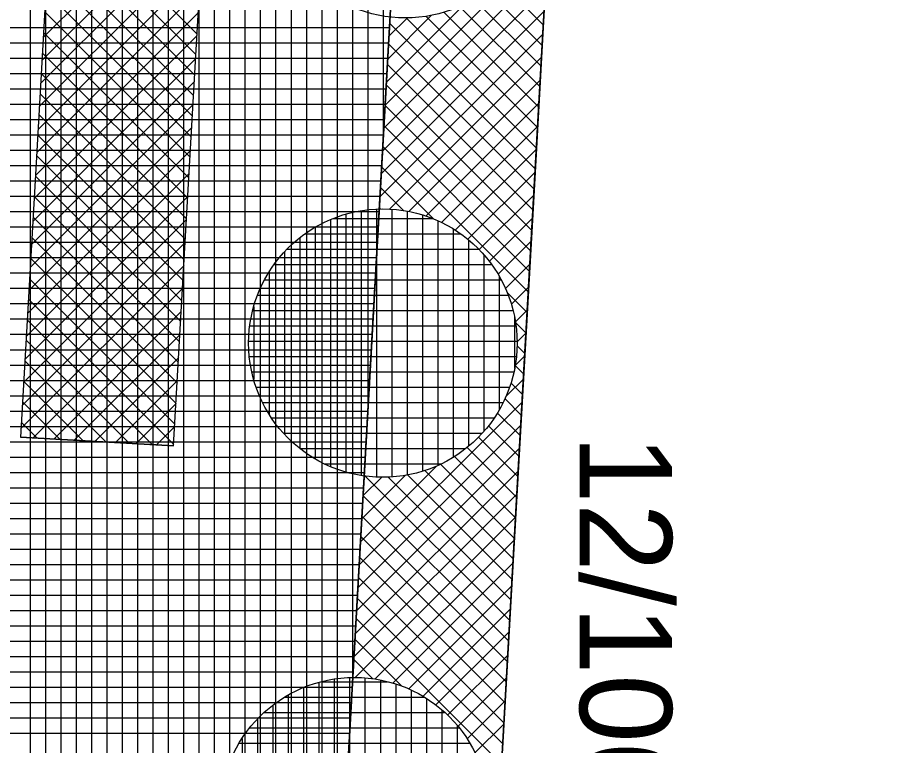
# Model space of a CAD drawing. Extents: x -565346 to -564154, y -1097386 to -1095620.
# Drawn here: x -564300.96 to -564289.37, y -1097314.55 to -1097305.06 of the extents above; entities that cross this region are included whole.
import ezdxf

# ---------------------------------------------------------------- set-up
doc = ezdxf.new("R2010")
doc.units = 0
for name, color, linetype in [('Vrstva 13', 7, 'Continuous'), ('Vrstva 40', 7, 'Continuous'), ('Vrstva 41', 7, 'Continuous'), ('Vrstva 42', 7, 'Continuous'), ('Vrstva 43', 7, 'Continuous'), ('Vrstva 44', 7, 'Continuous')]:
    doc.layers.add(name, color=color, linetype=linetype)

msp = doc.modelspace()

# ---------------------------------------------------------------- linework, layer by layer
at = {"layer": 'Vrstva 13'}
for p, q in [((-564291.2, -1097253.99), (-564294.24, -1097307.55)), ((-564294.24, -1097307.55), (-564295.11, -1097322.88))]:
    msp.add_line(p, q, dxfattribs=at)
at = {"layer": 'Vrstva 41'}
msp.add_lwpolyline([(-564297.082, -1097322.329), (-564302.848, -1097333.175), (-564300.817, -1097333.615), (-564295.11, -1097322.88), (-564285.364, -1097151.156), (-564287.358, -1097151.043), (-564289.027, -1097180.417), (-564293.197, -1097253.877), (-564296.237, -1097307.437)], close=True, dxfattribs=at)
at = {"layer": 'Vrstva 42'}
for p, q in [((-564298.5, -1097303.195), (-564300.624, -1097305.32)), ((-564300.514, -1097303.379), (-564298.618, -1097305.275)), ((-564298.517, -1097303.495), (-564300.641, -1097305.619)), ((-564300.529, -1097303.647), (-564298.633, -1097305.543)), ((-564298.534, -1097303.795), (-564300.658, -1097305.919)), ((-564300.545, -1097303.915), (-564298.649, -1097305.811)), ((-564298.551, -1097304.095), (-564300.675, -1097306.219)), ((-564294.043, -1097304.076), (-564296.167, -1097306.2)), ((-564300.56, -1097304.182), (-564298.664, -1097306.078)), ((-564294.06, -1097304.376), (-564296.184, -1097306.5)), ((-564298.568, -1097304.395), (-564300.692, -1097306.519)), ((-564300.575, -1097304.45), (-564298.679, -1097306.346)), ((-564294.69, -1097304.571), (-564294.104, -1097305.157)), ((-564298.585, -1097304.695), (-564300.709, -1097306.819)), ((-564300.59, -1097304.718), (-564298.694, -1097306.614)), ((-564294.077, -1097304.676), (-564296.201, -1097306.8)), ((-564294.842, -1097304.703), (-564294.119, -1097305.425)), ((-564295.01, -1097304.817), (-564294.135, -1097305.692)), ((-564295.132, -1097304.883), (-564296.15, -1097305.9)), ((-564295.196, -1097304.914), (-564294.15, -1097305.96)), ((-564298.602, -1097304.995), (-564300.726, -1097307.119)), ((-564300.605, -1097304.985), (-564298.709, -1097306.881)), ((-564294.094, -1097304.976), (-564296.218, -1097307.099)), ((-564295.562, -1097305.029), (-564296.133, -1097305.6)), ((-564295.878, -1097305.063), (-564296.116, -1097305.3)), ((-564295.895, -1097305.064), (-564294.195, -1097306.763)), ((-564295.635, -1097305.041), (-564294.18, -1097306.495)), ((-564295.404, -1097304.989), (-564294.165, -1097306.228)), ((-564296.106, -1097305.135), (-564294.211, -1097307.031)), ((-564298.619, -1097305.294), (-564300.743, -1097307.419)), ((-564300.62, -1097305.253), (-564298.725, -1097307.149)), ((-564294.111, -1097305.275), (-564296.235, -1097307.399)), ((-564296.122, -1097305.403), (-564294.226, -1097307.298)), ((-564300.636, -1097305.521), (-564298.74, -1097307.416)), ((-564298.636, -1097305.594), (-564300.76, -1097307.718)), ((-564294.128, -1097305.575), (-564296.111, -1097307.559)), ((-564296.137, -1097305.67), (-564294.241, -1097307.566)), ((-564300.651, -1097305.788), (-564298.755, -1097307.684)), ((-564294.145, -1097305.875), (-564295.858, -1097307.588)), ((-564298.653, -1097305.894), (-564300.777, -1097308.018)), ((-564296.152, -1097305.938), (-564294.256, -1097307.834)), ((-564300.666, -1097306.056), (-564298.77, -1097307.952)), ((-564298.67, -1097306.194), (-564300.794, -1097308.318)), ((-564296.167, -1097306.205), (-564294.271, -1097308.101)), ((-564294.162, -1097306.175), (-564295.634, -1097307.647)), ((-564300.681, -1097306.323), (-564298.785, -1097308.219)), ((-564298.687, -1097306.494), (-564300.811, -1097308.618)), ((-564296.182, -1097306.473), (-564294.286, -1097308.369)), ((-564294.179, -1097306.475), (-564295.434, -1097307.73)), ((-564300.696, -1097306.591), (-564298.801, -1097308.487)), ((-564298.704, -1097306.794), (-564300.829, -1097308.918)), ((-564296.197, -1097306.741), (-564294.302, -1097308.637)), ((-564294.196, -1097306.775), (-564295.253, -1097307.831)), ((-564300.712, -1097306.859), (-564298.816, -1097308.755)), ((-564296.213, -1097307.008), (-564295.537, -1097307.684)), ((-564298.721, -1097307.094), (-564300.846, -1097309.218)), ((-564300.727, -1097307.126), (-564298.831, -1097309.022)), ((-564294.213, -1097307.075), (-564295.089, -1097307.95)), ((-564296.228, -1097307.276), (-564295.927, -1097307.577)), ((-564294.23, -1097307.374), (-564294.941, -1097308.086)), ((-564298.738, -1097307.394), (-564300.863, -1097309.518)), ((-564300.742, -1097307.394), (-564298.846, -1097309.29)), ((-564296.243, -1097307.544), (-564296.231, -1097307.556)), ((-564298.755, -1097307.693), (-564300.88, -1097309.818)), ((-564300.757, -1097307.662), (-564298.861, -1097309.558)), ((-564294.247, -1097307.674), (-564294.809, -1097308.237)), ((-564300.772, -1097307.929), (-564298.876, -1097309.825)), ((-564298.772, -1097307.993), (-564300.897, -1097310.117)), ((-564294.264, -1097307.974), (-564294.694, -1097308.404)), ((-564300.788, -1097308.197), (-564298.892, -1097310.093)), ((-564298.789, -1097308.293), (-564300.914, -1097310.417)), ((-564294.281, -1097308.274), (-564294.596, -1097308.589)), ((-564300.803, -1097308.465), (-564298.907, -1097310.361)), ((-564298.807, -1097308.593), (-564300.754, -1097310.541)), ((-564294.574, -1097308.647), (-564294.317, -1097308.904)), ((-564294.298, -1097308.574), (-564294.521, -1097308.797)), ((-564300.818, -1097308.732), (-564298.922, -1097310.628)), ((-564298.824, -1097308.893), (-564300.487, -1097310.556)), ((-564294.315, -1097308.874), (-564294.469, -1097309.027)), ((-564300.833, -1097309), (-564299.205, -1097310.628)), ((-564294.467, -1097309.037), (-564294.332, -1097309.172)), ((-564298.841, -1097309.193), (-564300.219, -1097310.571)), ((-564294.332, -1097309.174), (-564294.445, -1097309.286)), ((-564300.848, -1097309.268), (-564299.505, -1097310.611)), ((-564294.446, -1097309.341), (-564294.347, -1097309.44)), ((-564294.349, -1097309.473), (-564294.471, -1097309.595)), ((-564300.864, -1097309.535), (-564299.804, -1097310.594)), ((-564298.858, -1097309.493), (-564299.951, -1097310.586)), ((-564294.471, -1097309.598), (-564294.362, -1097309.707)), ((-564300.879, -1097309.803), (-564300.104, -1097310.577)), ((-564298.875, -1097309.792), (-564299.683, -1097310.601)), ((-564294.366, -1097309.773), (-564294.586, -1097309.994)), ((-564294.525, -1097309.827), (-564294.378, -1097309.975)), ((-564294.603, -1097310.032), (-564294.393, -1097310.243)), ((-564300.894, -1097310.071), (-564300.404, -1097310.56)), ((-564298.892, -1097310.092), (-564299.416, -1097310.616)), ((-564294.383, -1097310.073), (-564296.507, -1097312.197)), ((-564294.702, -1097310.216), (-564294.408, -1097310.51)), ((-564300.909, -1097310.338), (-564300.704, -1097310.544)), ((-564298.909, -1097310.392), (-564299.148, -1097310.632)), ((-564294.4, -1097310.373), (-564296.524, -1097312.497)), ((-564294.818, -1097310.383), (-564294.423, -1097310.778)), ((-564298.925, -1097310.644), (-564300.922, -1097310.531)), ((-564294.951, -1097310.532), (-564294.438, -1097311.045)), ((-564294.417, -1097310.673), (-564296.541, -1097312.797)), ((-564295.1, -1097310.667), (-564294.454, -1097311.313)), ((-564295.265, -1097310.785), (-564294.469, -1097311.581)), ((-564294.434, -1097310.973), (-564296.558, -1097313.097)), ((-564295.504, -1097310.912), (-564296.49, -1097311.897)), ((-564295.649, -1097310.966), (-564294.499, -1097312.116)), ((-564295.447, -1097310.885), (-564294.484, -1097311.848)), ((-564295.903, -1097311.027), (-564296.473, -1097311.597)), ((-564296.211, -1097311.052), (-564296.456, -1097311.297)), ((-564296.435, -1097311.029), (-564294.545, -1097312.919)), ((-564296.13, -1097311.051), (-564294.53, -1097312.651)), ((-564295.875, -1097311.023), (-564294.514, -1097312.384)), ((-564294.451, -1097311.273), (-564296.575, -1097313.396)), ((-564296.456, -1097311.291), (-564294.56, -1097313.187)), ((-564296.471, -1097311.559), (-564294.575, -1097313.454)), ((-564294.468, -1097311.572), (-564296.56, -1097313.664)), ((-564296.486, -1097311.826), (-564294.59, -1097313.722)), ((-564294.485, -1097311.872), (-564296.3, -1097313.687)), ((-564296.501, -1097312.094), (-564294.605, -1097313.99)), ((-564294.502, -1097312.172), (-564296.068, -1097313.738)), ((-564296.516, -1097312.362), (-564294.621, -1097314.257)), ((-564294.519, -1097312.472), (-564295.859, -1097313.812)), ((-564296.532, -1097312.629), (-564294.636, -1097314.525)), ((-564294.536, -1097312.772), (-564295.673, -1097313.908)), ((-564296.547, -1097312.897), (-564294.651, -1097314.793)), ((-564296.562, -1097313.165), (-564295.948, -1097313.779)), ((-564294.553, -1097313.072), (-564295.505, -1097314.023)), ((-564294.57, -1097313.372), (-564295.353, -1097314.154)), ((-564296.577, -1097313.432), (-564296.327, -1097313.682)), ((-564294.587, -1097313.671), (-564295.217, -1097314.301)), ((-564294.604, -1097313.971), (-564295.097, -1097314.464)), ((-564294.621, -1097314.271), (-564294.994, -1097314.644))]:
    msp.add_line(p, q, dxfattribs=at)
msp.add_lwpolyline([(-564300.922, -1097310.531), (-564298.925, -1097310.644), (-564291.523, -1097180.275), (-564289.854, -1097150.901), (-564291.851, -1097150.788), (-564293.52, -1097180.162), (-564300.73, -1097307.182)], close=True, dxfattribs=at)
at = {"layer": 'Vrstva 43'}
for p, q in [((-564296.19, -1097306.612), (-564296.19, -1097183.108)), ((-564296.39, -1097310.136), (-564296.39, -1097186.631)), ((-564296.59, -1097313.66), (-564296.59, -1097190.154)), ((-564296.79, -1097317.184), (-564296.79, -1097193.677)), ((-564296.99, -1097320.708), (-564296.99, -1097197.2)), ((-564297.19, -1097322.532), (-564297.19, -1097200.722)), ((-564297.39, -1097322.908), (-564297.39, -1097204.245)), ((-564297.59, -1097323.285), (-564297.59, -1097207.768)), ((-564297.79, -1097323.661), (-564297.79, -1097211.291)), ((-564297.99, -1097324.037), (-564297.99, -1097214.814)), ((-564298.19, -1097324.413), (-564298.19, -1097218.336)), ((-564298.39, -1097324.789), (-564298.39, -1097221.859)), ((-564298.59, -1097325.166), (-564298.59, -1097225.382)), ((-564298.79, -1097325.542), (-564298.79, -1097228.905)), ((-564298.99, -1097325.918), (-564298.99, -1097232.427)), ((-564299.19, -1097326.294), (-564299.19, -1097235.95)), ((-564299.39, -1097326.67), (-564299.39, -1097239.473)), ((-564299.59, -1097327.047), (-564299.59, -1097242.996)), ((-564299.79, -1097327.423), (-564299.79, -1097246.519)), ((-564299.99, -1097327.799), (-564299.99, -1097250.041)), ((-564300.19, -1097328.175), (-564300.19, -1097253.564)), ((-564300.39, -1097328.551), (-564300.39, -1097257.087)), ((-564300.59, -1097328.928), (-564300.59, -1097260.61)), ((-564300.79, -1097329.304), (-564300.79, -1097264.133)), ((-564303.121, -1097305.19), (-564296.109, -1097305.19)), ((-564303.132, -1097305.39), (-564296.121, -1097305.39)), ((-564303.144, -1097305.59), (-564296.132, -1097305.59)), ((-564303.155, -1097305.79), (-564296.143, -1097305.79)), ((-564303.166, -1097305.99), (-564296.155, -1097305.99)), ((-564303.178, -1097306.19), (-564296.166, -1097306.19)), ((-564303.189, -1097306.39), (-564296.177, -1097306.39)), ((-564303.2, -1097306.59), (-564296.189, -1097306.59)), ((-564303.212, -1097306.79), (-564296.2, -1097306.79)), ((-564303.223, -1097306.99), (-564296.211, -1097306.99)), ((-564303.235, -1097307.19), (-564296.223, -1097307.19)), ((-564303.246, -1097307.39), (-564296.234, -1097307.39)), ((-564303.257, -1097307.59), (-564296.245, -1097307.59)), ((-564303.269, -1097307.79), (-564296.257, -1097307.79)), ((-564303.28, -1097307.99), (-564296.268, -1097307.99)), ((-564303.291, -1097308.19), (-564296.28, -1097308.19)), ((-564303.303, -1097308.39), (-564296.291, -1097308.39)), ((-564303.314, -1097308.59), (-564296.302, -1097308.59)), ((-564303.325, -1097308.79), (-564296.314, -1097308.79)), ((-564303.337, -1097308.99), (-564296.325, -1097308.99)), ((-564303.348, -1097309.19), (-564296.336, -1097309.19)), ((-564303.359, -1097309.39), (-564296.348, -1097309.39)), ((-564303.371, -1097309.59), (-564296.359, -1097309.59)), ((-564303.382, -1097309.79), (-564296.37, -1097309.79)), ((-564303.393, -1097309.99), (-564296.382, -1097309.99)), ((-564303.405, -1097310.19), (-564296.393, -1097310.19)), ((-564303.416, -1097310.39), (-564296.404, -1097310.39)), ((-564303.427, -1097310.59), (-564296.416, -1097310.59)), ((-564303.439, -1097310.79), (-564296.427, -1097310.79)), ((-564303.45, -1097310.99), (-564296.438, -1097310.99)), ((-564303.462, -1097311.19), (-564296.45, -1097311.19)), ((-564303.473, -1097311.39), (-564296.461, -1097311.39)), ((-564303.484, -1097311.59), (-564296.473, -1097311.59)), ((-564303.496, -1097311.79), (-564296.484, -1097311.79)), ((-564303.507, -1097311.99), (-564296.495, -1097311.99)), ((-564303.518, -1097312.19), (-564296.507, -1097312.19)), ((-564303.53, -1097312.39), (-564296.518, -1097312.39)), ((-564303.541, -1097312.59), (-564296.529, -1097312.59)), ((-564303.552, -1097312.79), (-564296.541, -1097312.79)), ((-564303.564, -1097312.99), (-564296.552, -1097312.99)), ((-564303.575, -1097313.19), (-564296.563, -1097313.19)), ((-564303.586, -1097313.39), (-564296.575, -1097313.39)), ((-564303.598, -1097313.59), (-564296.586, -1097313.59)), ((-564303.609, -1097313.79), (-564296.597, -1097313.79)), ((-564303.62, -1097313.99), (-564296.609, -1097313.99)), ((-564303.632, -1097314.19), (-564296.62, -1097314.19)), ((-564303.643, -1097314.39), (-564296.631, -1097314.39))]:
    msp.add_line(p, q, dxfattribs=at)
msp.add_lwpolyline([(-564283.37, -1096906.18), (-564284.87, -1096930.83), (-564282.373, -1096930.972), (-564294.286, -1097140.634), (-564296.782, -1097140.492), (-564297.42, -1097150.37), (-564294.347, -1097150.646), (-564303.226, -1097307.04), (-564304.096, -1097322.37), (-564304.399, -1097332.838), (-564302.848, -1097333.175), (-564297.082, -1097322.329), (-564293.197, -1097253.877), (-564289.027, -1097180.417), (-564287.358, -1097151.043), (-564285.364, -1097151.156), (-564284.798, -1097141.172), (-564286.791, -1097141.059), (-564274.888, -1096931.397), (-564272.899, -1096931.51), (-564271.475, -1096906.55)], dxfattribs=at)
at = {"layer": 'Vrstva 44'}
for p, q in [((-564296.68, -1097307.623), (-564296.68, -1097310.986)), ((-564296.48, -1097307.578), (-564296.48, -1097311.029)), ((-564296.28, -1097307.558), (-564296.28, -1097311.051)), ((-564296.08, -1097307.56), (-564296.08, -1097311.05)), ((-564295.88, -1097307.585), (-564295.88, -1097311.024)), ((-564296.88, -1097307.695), (-564296.88, -1097310.914)), ((-564296.846, -1097307.68), (-564295.548, -1097307.68)), ((-564295.68, -1097307.632), (-564295.68, -1097310.974)), ((-564295.48, -1097307.709), (-564295.48, -1097310.899)), ((-564297.08, -1097307.795), (-564297.08, -1097310.813)), ((-564295.28, -1097307.816), (-564295.28, -1097310.794)), ((-564297.28, -1097307.931), (-564297.28, -1097310.678)), ((-564297.21, -1097307.88), (-564295.183, -1097307.88)), ((-564295.08, -1097307.958), (-564295.08, -1097310.649)), ((-564297.444, -1097308.08), (-564294.948, -1097308.08)), ((-564297.48, -1097308.117), (-564297.48, -1097310.491)), ((-564294.88, -1097308.153), (-564294.88, -1097310.455)), ((-564297.615, -1097308.28), (-564294.779, -1097308.28)), ((-564297.68, -1097308.379), (-564297.68, -1097310.229)), ((-564294.68, -1097308.433), (-564294.68, -1097310.174)), ((-564297.738, -1097308.48), (-564294.654, -1097308.48)), ((-564297.83, -1097308.68), (-564294.564, -1097308.68)), ((-564297.894, -1097308.88), (-564294.5, -1097308.88)), ((-564297.88, -1097308.832), (-564297.88, -1097309.775)), ((-564294.48, -1097308.972), (-564294.48, -1097309.636)), ((-564297.931, -1097309.08), (-564294.461, -1097309.08)), ((-564297.944, -1097309.28), (-564294.448, -1097309.28)), ((-564297.936, -1097309.48), (-564294.457, -1097309.48)), ((-564297.905, -1097309.68), (-564294.489, -1097309.68)), ((-564297.849, -1097309.88), (-564294.545, -1097309.88)), ((-564297.763, -1097310.08), (-564294.629, -1097310.08)), ((-564297.648, -1097310.28), (-564294.746, -1097310.28)), ((-564297.49, -1097310.48), (-564294.901, -1097310.48)), ((-564297.278, -1097310.68), (-564295.118, -1097310.68)), ((-564296.954, -1097310.88), (-564295.436, -1097310.88)), ((-564297.03, -1097313.727), (-564297.03, -1097317.101)), ((-564296.999, -1097313.72), (-564296.136, -1097313.72)), ((-564296.83, -1097313.686), (-564296.83, -1097317.143)), ((-564296.63, -1097313.667), (-564296.63, -1097317.162)), ((-564296.43, -1097313.671), (-564296.43, -1097317.158)), ((-564296.23, -1097313.698), (-564296.23, -1097317.13)), ((-564296.03, -1097313.749), (-564296.03, -1097317.078)), ((-564297.23, -1097313.796), (-564297.23, -1097317.033)), ((-564295.83, -1097313.829), (-564295.83, -1097317)), ((-564297.476, -1097313.92), (-564295.659, -1097313.92)), ((-564297.43, -1097313.894), (-564297.43, -1097316.934)), ((-564295.63, -1097313.938), (-564295.63, -1097316.891)), ((-564297.63, -1097314.025), (-564297.63, -1097316.803)), ((-564295.43, -1097314.085), (-564295.43, -1097316.743)), ((-564297.83, -1097314.206), (-564297.83, -1097316.622)), ((-564297.743, -1097314.12), (-564295.392, -1097314.12)), ((-564297.93, -1097314.32), (-564295.203, -1097314.32)), ((-564295.23, -1097314.285), (-564295.23, -1097316.541)), ((-564298.071, -1097314.52), (-564295.064, -1097314.52)), ((-564298.03, -1097314.458), (-564298.03, -1097316.37))]:
    msp.add_line(p, q, dxfattribs=at)
for centre in [(-564295.905, -1097303.314), (-564296.197, -1097309.304), (-564296.567, -1097315.414)]:
    msp.add_circle(centre, 1.75, dxfattribs=at)

# ---------------------------------------------------------------- texts
at = {"layer": 'Vrstva 40'}
msp.add_text('12/100', height=1.2, rotation=270, dxfattribs=at).set_placement((-564293.63, -1097310.5))

doc.saveas('drawing.dxf')
